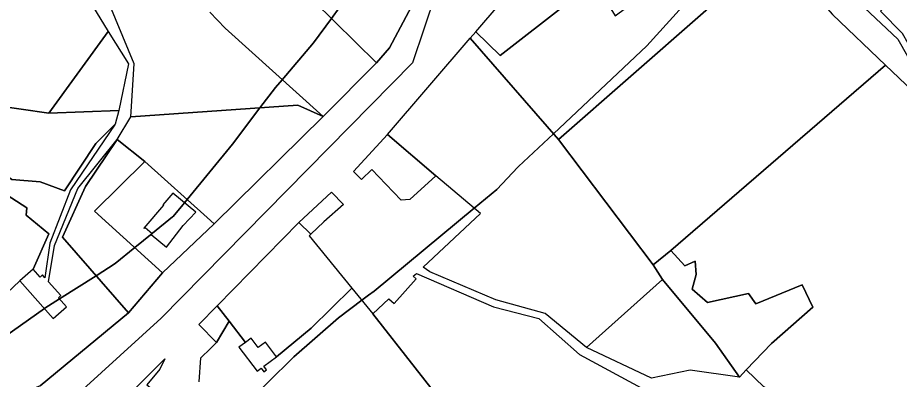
# Model space of a CAD drawing. Extents: x -477304 to -465429, y -1159113 to -1149210.
# Drawn here: x -471562.5 to -471269, y -1155161.1 to -1155040.6 of the extents above; entities that cross this region are included whole.
import ezdxf

# ---------------------------------------------------------------- set-up
doc = ezdxf.new("R2010")
doc.units = 0
for name, color, linetype in [('BPEJ_s', 7, 'Continuous'), ('orna_s', 7, 'Continuous'), ('trav_porost_s', 7, 'Continuous'), ('voda_s', 7, 'Continuous'), ('zahrada_s', 7, 'Continuous')]:
    doc.layers.add(name, color=color, linetype=linetype)

msp = doc.modelspace()

# ---------------------------------------------------------------- linework, layer by layer
at = {"layer": 'BPEJ_s'}
for points in [[(-471488.02, -1155170.96), (-471470.5, -1155153.56), (-471455.63, -1155140.6), (-471447.85, -1155134.76), (-471445.64, -1155133.11), (-471443.73, -1155131.68), (-471410.48, -1155104.14), (-471402.94, -1155097.89), (-471395.91, -1155090.45), (-471395.71, -1155090.24), (-471384.1, -1155079.33), (-471353, -1155050.08), (-471337.92, -1155033.3), (-471321.67, -1155012.32), (-471318.53, -1155008.26), (-471317.52, -1155006.95), (-471291.21, -1154976.57), (-471288.9, -1154973.9), (-471287.35, -1154972.1), (-471282.85, -1154966.11), (-471279.06, -1154961.06), (-471272.26, -1154953.41), (-471266.14, -1154944.65)], [(-471321.67, -1155012.32), (-471337.92, -1155033.3), (-471353, -1155050.08), (-471384.1, -1155079.33), (-471395.71, -1155090.24), (-471395.91, -1155090.45), (-471402.94, -1155097.89), (-471410.48, -1155104.14), (-471443.73, -1155131.68), (-471445.64, -1155133.11), (-471447.85, -1155134.76), (-471455.63, -1155140.6), (-471470.5, -1155153.56), (-471488.02, -1155170.96)], [(-471455.39, -1155037.34), (-471457.99, -1155040.91), (-471463.92, -1155049.02), (-471474.44, -1155061.3), (-471476.67, -1155063.9), (-471481.78, -1155070.69), (-471490.9, -1155082.81), (-471506.05, -1155101.22), (-471506.93, -1155102.28), (-471507.48, -1155102.95), (-471510.66, -1155106.82), (-471510.87, -1155106.99), (-471517.56, -1155112.43), (-471517.68, -1155112.52), (-471523.47, -1155117.23), (-471530, -1155122.54), (-471536.35, -1155126.58), (-471548.54, -1155134.34), (-471553.37, -1155137.41), (-471553.54, -1155137.53), (-471583.73, -1155158.82)], [(-471457.99, -1155040.91), (-471455.39, -1155037.34)], [(-471602.45, -1155174.38), (-471586.52, -1155160.79), (-471583.73, -1155158.82), (-471553.54, -1155137.53), (-471553.37, -1155137.41), (-471548.54, -1155134.34), (-471536.35, -1155126.58), (-471530, -1155122.54), (-471523.47, -1155117.23), (-471517.68, -1155112.52), (-471517.56, -1155112.43), (-471510.87, -1155106.99), (-471510.66, -1155106.82), (-471507.48, -1155102.95), (-471506.93, -1155102.28), (-471506.05, -1155101.22), (-471490.9, -1155082.81), (-471481.78, -1155070.69), (-471476.67, -1155063.9), (-471474.44, -1155061.3), (-471463.92, -1155049.02), (-471457.99, -1155040.91)]]:
    msp.add_lwpolyline(points, dxfattribs=at)
at = {"layer": 'orna_s'}
for points in [[(-471497.07, -1155109.28), (-471499.41, -1155107.17), (-471520.16, -1155088.58), (-471529.31, -1155081.19), (-471524.8, -1155073.64), (-471469.18, -1155069.83), (-471460.8, -1155073.61)], [(-471529.31, -1155081.19), (-471520.16, -1155088.58), (-471536.84, -1155105.07), (-471514.24, -1155125.64), (-471525.51, -1155138.95), (-471547.57, -1155113.79), (-471539.89, -1155096.91)], [(-471499.41, -1155107.17), (-471497.07, -1155109.28), (-471514.24, -1155125.64), (-471536.84, -1155105.07), (-471520.16, -1155088.58)], [(-471520.4, -1155110.77), (-471520.29, -1155110.88), (-471520.01, -1155110.55), (-471517.65, -1155112.54), (-471517.97, -1155112.91), (-471512.86, -1155117.09), (-471507.3, -1155109.91), (-471503.15, -1155105.42), (-471510.77, -1155099.08), (-471514.07, -1155103.01), (-471513.95, -1155103.11)], [(-471430.78, -1155126.79), (-471429.73, -1155125.81), (-471404.09, -1155136.9), (-471388.97, -1155140.89), (-471375.42, -1155152.81), (-471353.44, -1155164.65), (-471377.38, -1155179.78), (-471388.61, -1155165.94), (-471410.88, -1155179.4), (-471390.58, -1155207.99), (-471378.57, -1155224.15), (-471363.67, -1155247.92), (-471365.64, -1155248.61), (-471379.76, -1155227.75), (-471402.32, -1155197.17), (-471416, -1155175.21), (-471444.17, -1155139.27), (-471438.84, -1155134.3), (-471437.13, -1155135.83), (-471429.79, -1155127.64)]]:
    msp.add_lwpolyline(points, close=True, dxfattribs=at)
at = {"layer": 'trav_porost_s'}
for points in [[(-471409.98, -1155045.37), (-471367.44, -1154995.69), (-471364.99, -1155001.56), (-471383.69, -1155017.44), (-471380.16, -1155019.35), (-471384.93, -1155023.36), (-471384.82, -1155027.57), (-471379.42, -1155035.83), (-471401.85, -1155053.22)], [(-471597.29, -1154999.68), (-471573.01, -1155000.79), (-471558.55, -1155016.98), (-471556.91, -1155015.5), (-471544.13, -1155028.94), (-471540.31, -1155037.49), (-471537.56, -1155036.71), (-471532.28, -1155045.22), (-471552.12, -1155072.42), (-471570.61, -1155069.75), (-471588.02, -1155065.23), (-471614.67, -1155063.19), (-471626.59, -1155051.77), (-471633.9, -1155042.81), (-471646.88, -1155019.46), (-471623.95, -1155011.14), (-471604.07, -1155003.38)], [(-471374.64, -1155021.86), (-471371.07, -1155027.79), (-471363.61, -1155040.09), (-471344.72, -1155025.89), (-471339.58, -1155021.92), (-471317.15, -1155009.89), (-471310.22, -1155017.83), (-471382.47, -1155081.21), (-471411.78, -1155047.47), (-471409.98, -1155045.37), (-471401.85, -1155053.22), (-471379.42, -1155035.83), (-471384.82, -1155027.57), (-471384.93, -1155023.36), (-471380.16, -1155019.35), (-471383.69, -1155017.44), (-471364.99, -1155001.56), (-471360.15, -1155013.13), (-471363.5, -1155015.16)], [(-471310.22, -1155017.83), (-471291.19, -1155039.63), (-471273.59, -1155056.44), (-471345.03, -1155118.16), (-471350.96, -1155122.93), (-471382.47, -1155081.21)], [(-471528.72, -1155071.6), (-471552.12, -1155072.42), (-471532.28, -1155045.22), (-471525.6, -1155055.98)], [(-471411.78, -1155047.47), (-471382.47, -1155081.21), (-471350.96, -1155122.93), (-471347.84, -1155127.89), (-471373.05, -1155150.55), (-471386.83, -1155139.22), (-471403.27, -1155134.58), (-471425.22, -1155125.31), (-471427.46, -1155123.69), (-471408.4, -1155105.92), (-471423.22, -1155093.27), (-471439.31, -1155079.56)], [(-471529.96, -1155076.12), (-471536.37, -1155082.61), (-471546.84, -1155098.31), (-471554.97, -1155095.31), (-471564.38, -1155094.57), (-471580.2, -1155084.01), (-471583.57, -1155086.85), (-471574.49, -1155094.33), (-471559.37, -1155103.95), (-471559.62, -1155106.45), (-471552.1, -1155112.66), (-471557.3, -1155124.45), (-471561.69, -1155128.33), (-471587.6, -1155152.69), (-471607.99, -1155122.44), (-471630.58, -1155096.3), (-471615.66, -1155066.15), (-471614.67, -1155063.19), (-471588.02, -1155065.23), (-471570.61, -1155069.75), (-471552.12, -1155072.42), (-471528.72, -1155071.6)], [(-471551.77, -1155115.7), (-471553.35, -1155127.28), (-471554.19, -1155126.33), (-471555, -1155127.04), (-471557.3, -1155124.45), (-471552.1, -1155112.66), (-471559.62, -1155106.45), (-471559.37, -1155103.95), (-471574.49, -1155094.33), (-471583.57, -1155086.85), (-471580.2, -1155084.01), (-471564.38, -1155094.57), (-471554.97, -1155095.31), (-471546.84, -1155098.31), (-471536.37, -1155082.61), (-471529.96, -1155076.12), (-471544.91, -1155098.03)], [(-471561.69, -1155128.33), (-471550.62, -1155140.84), (-471546.23, -1155136.96), (-471548.9, -1155133.93), (-471548.1, -1155133.22), (-471552.18, -1155128.6), (-471550.15, -1155116.52), (-471542.42, -1155097.53), (-471529.31, -1155081.19), (-471539.89, -1155096.91), (-471547.57, -1155113.79), (-471525.51, -1155138.95), (-471554.91, -1155163.25), (-471575.74, -1155171.55), (-471578.13, -1155167.7), (-471587.6, -1155152.69)], [(-471486.62, -1155148.78), (-471492.01, -1155141.78), (-471496.01, -1155136.58), (-471468.83, -1155108.81), (-471464.86, -1155112.71), (-471465.4, -1155113.3), (-471451.17, -1155130.7), (-471464.7, -1155144.02), (-471476.27, -1155153.57), (-471479.92, -1155148.73), (-471482.36, -1155150.55), (-471484.75, -1155147.38)], [(-471336.58, -1155126.19), (-471337.91, -1155131.03), (-471332.8, -1155135.48), (-471319.17, -1155132.46), (-471316.71, -1155136), (-471301.3, -1155129.59), (-471297.72, -1155137.09), (-471311.53, -1155149.15), (-471319.95, -1155157.93), (-471322.17, -1155160.36), (-471330.19, -1155149.07), (-471347.84, -1155127.89), (-471350.96, -1155122.93), (-471345.03, -1155118.16), (-471340.4, -1155123.35), (-471336.9, -1155121.77)], [(-471373.05, -1155150.55), (-471347.84, -1155127.89), (-471330.19, -1155149.07), (-471322.17, -1155160.36), (-471338.59, -1155158.02), (-471351.46, -1155160.72)], [(-471492.01, -1155141.78), (-471496.21, -1155148.78), (-471502.14, -1155142.84), (-471496.01, -1155136.58)]]:
    msp.add_lwpolyline(points, close=True, dxfattribs=at)
for points in [[(-471419.35, -1155014.26), (-471438.66, -1155050.68), (-471442.97, -1155055.73), (-471463.94, -1155035.04)], [(-471498.45, -1155038.77), (-471493.39, -1155044.2), (-471460.8, -1155073.61), (-471469.18, -1155069.83), (-471524.8, -1155073.64), (-471523.65, -1155056.02), (-471533.63, -1155031.81)], [(-471280.6, -1155037.37), (-471269.51, -1155047.77), (-471260.7, -1155063.28)], [(-471253.4, -1155075.71), (-471273.59, -1155056.44), (-471291.19, -1155039.63)], [(-471242.58, -1155211.75), (-471314.08, -1155163.56), (-471319.95, -1155157.93), (-471311.53, -1155149.15), (-471297.72, -1155137.09), (-471301.3, -1155129.59), (-471316.71, -1155136), (-471319.17, -1155132.46), (-471332.8, -1155135.48), (-471337.91, -1155131.03), (-471336.58, -1155126.19), (-471336.9, -1155121.77), (-471340.4, -1155123.35), (-471345.03, -1155118.16), (-471273.59, -1155056.44), (-471253.4, -1155075.71)], [(-471502.02, -1155161.88), (-471501.44, -1155153.95), (-471498.23, -1155150.78), (-471496.21, -1155148.78), (-471492.01, -1155141.78), (-471486.62, -1155148.78), (-471488.8, -1155150.41), (-471482.72, -1155158.41), (-471481.36, -1155157.41), (-471480.45, -1155158.6), (-471479.6, -1155157.93), (-471480.49, -1155156.75), (-471476.27, -1155153.57), (-471464.7, -1155144.02), (-471451.17, -1155130.7), (-471444.17, -1155139.27), (-471416, -1155175.21)]]:
    msp.add_lwpolyline(points, dxfattribs=at)
at = {"layer": 'voda_s'}
for points in [[(-471554.91, -1155163.25), (-471525.51, -1155138.95), (-471514.24, -1155125.64), (-471497.07, -1155109.28), (-471460.8, -1155073.61), (-471442.97, -1155055.73), (-471438.66, -1155050.68), (-471419.35, -1155014.26), (-471408.83, -1154991.74), (-471402.88, -1154982.58), (-471393.84, -1154975.43), (-471379.95, -1154972.26), (-471368.98, -1154969.88), (-471356.86, -1154954.83), (-471352.34, -1154940.74), (-471343.47, -1154922.94), (-471333.28, -1154909.91), (-471315.76, -1154898.2), (-471306.23, -1154892.23), (-471269.54, -1154873.43), (-471253.41, -1154835.29)], [(-471264.22, -1154882.89), (-471276.05, -1154893), (-471291.86, -1154901.81), (-471328.81, -1154913.86), (-471347.06, -1154940.57), (-471356.38, -1154963.22), (-471362.23, -1154975.69), (-471390.41, -1154980.83), (-471398.67, -1154985.39), (-471408.81, -1155000.15), (-471420.73, -1155024.72), (-471423.23, -1155032.45), (-471431.04, -1155055.69), (-471514.68, -1155140.72), (-471548.16, -1155171.22)]]:
    msp.add_lwpolyline(points, dxfattribs=at)
at = {"layer": 'zahrada_s'}
for points in [[(-471213.13, -1154969.78), (-471212.61, -1154970.37), (-471214.7, -1154974.19), (-471204.8, -1154984.85), (-471242.45, -1155017.72), (-471263.64, -1155042.12), (-471254.65, -1155046.63), (-471257.44, -1155051.52), (-471252.84, -1155055.88), (-471258.52, -1155062.55), (-471267.96, -1155045.89), (-471275.26, -1155038.52), (-471242.57, -1155003.38)], [(-471431.96, -1155101.2), (-471434.77, -1155101.38), (-471439.87, -1155096.08), (-471444.54, -1155091.24), (-471448.01, -1155094.59), (-471450.64, -1155091.86), (-471439.31, -1155079.56), (-471423.22, -1155093.27)], [(-471460.53, -1155108.61), (-471464.86, -1155112.71), (-471468.83, -1155108.81), (-471457.99, -1155098.75), (-471453.99, -1155102.9)], [(-471524.88, -1155165.74), (-471513.45, -1155154.26), (-471515.17, -1155157.67), (-471519.4, -1155162.93), (-471515.08, -1155166.41), (-471517.54, -1155170.22), (-471518.46, -1155168.83), (-471521.52, -1155170.85)]]:
    msp.add_lwpolyline(points, close=True, dxfattribs=at)

doc.saveas('drawing.dxf')
